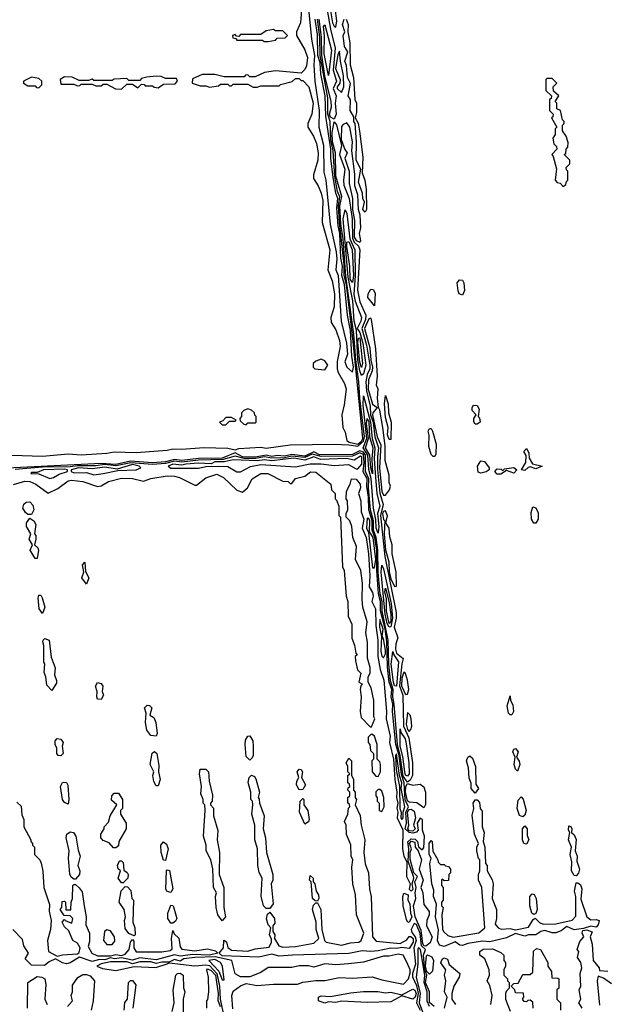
# Model space of a CAD drawing. Extents: x 2737310 to 2869991, y 870230 to 1012730.
# Tile 288 of 479: x 2775480 to 2778680, y 956797 to 962171. Entities that reach past the tile are written whole.
import ezdxf

# ---------------------------------------------------------------- set-up
doc = ezdxf.new("R2010")
doc.units = 0

msp = doc.modelspace()

# ---------------------------------------------------------------- linework, layer by layer
at = {"layer": '0CON02XD'}
for points in [[(2777016.2, 962225), (2777012.5, 962155), (2776990, 962105), (2776990, 962085), (2777035.9, 962005.9), (2777050, 961965), (2777045, 961920), (2777035, 961900), (2777015, 961880), (2776875, 961892.5), (2776815, 961882.5), (2776765, 961860), (2776735, 961860), (2776725, 961870), (2776711.7, 961868.3), (2776705, 961860), (2776595, 961860), (2776545, 961872.5), (2776475, 961872.5), (2776421.7, 961848.3), (2776420, 961825), (2776465, 961810), (2776495, 961810), (2776515, 961802.5), (2776565, 961810), (2776575, 961820), (2776615, 961820), (2776625, 961810), (2776635, 961810), (2776645, 961820), (2776725, 961820), (2776753, 961803), (2776775, 961802.5), (2776795, 961810), (2776895, 961810), (2776903, 961817), (2776967, 961833), (2776985, 961850), (2777005, 961850), (2777015, 961840), (2777025, 961840), (2777056.7, 961805), (2777080, 961715), (2777073.3, 961655), (2777052.5, 961605), (2777052.5, 961585), (2777083.3, 961535), (2777098.8, 961495), (2777107.5, 961445), (2777106, 961405), (2777082.5, 961325), (2777082.5, 961305), (2777107.5, 961265), (2777123.9, 961223.9), (2777134.2, 961185), (2777130, 961065), (2777170.8, 960915), (2777160, 960805), (2777183.8, 960745), (2777197.1, 960675), (2777195.8, 960604.2), (2777177.5, 960545), (2777178.3, 960518.3), (2777205, 960477.5), (2777225, 960420), (2777227.7, 960387.7), (2777212.5, 960305), (2777212.5, 960265), (2777217.5, 960245), (2777252, 960185), (2777260, 960155), (2777250.7, 960069.3), (2777237.5, 960015), (2777242.5, 959945), (2777255, 959920), (2777264, 959875), (2777276.2, 959865), (2777325, 959854.7), (2777345, 959870), (2777352.1, 959885), (2777298.8, 960415), (2777262.6, 960725), (2777250.2, 960775), (2777250.7, 960835), (2777223.9, 961065), (2777219, 961155), (2777225.8, 961205), (2777214.3, 961234.3), (2777198.3, 961315), (2777190, 961455), (2777177.1, 961515), (2777172.7, 961615), (2777160.4, 961655), (2777161.6, 961745), (2777119.5, 961975), (2777117.4, 962075), (2777103.6, 962175)], [(2777057.7, 962212.3), (2777071.2, 962065), (2777088.8, 961975), (2777084.2, 961925), (2777090, 961835), (2777112.9, 961675), (2777110.8, 961585), (2777137, 961487), (2777138.3, 961338.3), (2777150, 961295), (2777172.7, 961052.7), (2777206, 960905), (2777210, 960865), (2777203.9, 960806.1), (2777216.7, 960775), (2777234, 960525), (2777262.5, 960405), (2777268, 960345), (2777254.3, 960304.3), (2777264.2, 960274.2), (2777295, 960247.5)], [(2777157.4, 962222.6), (2777175, 962120), (2777201.6, 962015), (2777190.7, 961895), (2777208.2, 961835), (2777190.4, 961795), (2777205.6, 961755), (2777200.8, 961715), (2777205.5, 961655), (2777195, 961628.8), (2777175, 961639.5), (2777170, 961655), (2777181.4, 961695), (2777178.6, 961725), (2777144.4, 961865), (2777127.7, 961977.7), (2777125.9, 962075), (2777114.2, 962175)], [(2777205, 962130), (2777210, 962165), (2777201.4, 962235), (2777195, 962256.7), (2777185, 962260), (2777175.9, 962244.1), (2777175, 962220), (2777186.2, 962155), (2777195, 962136.7), (2777205, 962130)], [(2777295, 960247.5), (2777301.1, 960275), (2777292, 960335), (2777285.2, 960474.8), (2777267.8, 960557.8), (2777252.2, 960725), (2777236.5, 960775), (2777241.5, 960825), (2777231.2, 960871.2), (2777226.1, 961005), (2777216.2, 961046.2), (2777210, 961145), (2777215.8, 961195), (2777203.9, 961225), (2777190.7, 961310.7), (2777177.8, 961415), (2777177.8, 961465), (2777150.7, 961645), (2777146.8, 961755), (2777123.1, 961875), (2777118.5, 961935), (2777105.5, 961975), (2777105, 962090), (2777090.9, 962175)], [(2777365, 961120), (2777352.5, 961135), (2777360, 961175), (2777351.2, 961195), (2777350, 961225), (2777328.1, 961285), (2777340, 961355), (2777314.5, 961405), (2777316.7, 961505), (2777310, 961605), (2777303.3, 961615), (2777301.7, 961641.7), (2777283.1, 961675), (2777283.8, 961733.8), (2777270.8, 961755), (2777283.6, 961823.6), (2777267.5, 961855), (2777262, 961922), (2777253.1, 961945), (2777270, 961995), (2777252.5, 962025), (2777244.2, 962085), (2777253.3, 962105), (2777241.2, 962145), (2777250, 962175)], [(2777260, 962175), (2777272.5, 962145), (2777270, 962105), (2777280, 962045), (2777282.5, 961925), (2777300, 961855), (2777307.5, 961735), (2777317.5, 961715), (2777317.5, 961665), (2777310, 961635), (2777327, 961607), (2777333, 961563), (2777351.7, 961421.7), (2777347.5, 961335), (2777363.3, 961295), (2777370, 961245), (2777372.5, 961135), (2777365, 961120)], [(2776835, 962052.5), (2776875, 962060), (2776885, 962070), (2776928.3, 962071.7), (2776940, 962085), (2776915, 962110), (2776875, 962110), (2776865, 962117.5), (2776825, 962110), (2776795, 962090), (2776685, 962090), (2776675, 962080), (2776661.7, 962081.7), (2776655, 962090), (2776640, 962085), (2776641.7, 962071.7), (2776658.3, 962068.3), (2776665, 962060), (2776805, 962060), (2776813, 962053), (2776835, 962052.5)], [(2777165, 961867.5), (2777141.2, 961985), (2777142.5, 962082.5), (2777136.4, 962133.6), (2777145, 962143.3), (2777180.8, 962005), (2777165, 961867.5)], [(2777235, 961773.3), (2777247.5, 961805), (2777246.5, 961865), (2777229.4, 961945), (2777225, 962000), (2777215, 961980), (2777203.1, 961905), (2777228.8, 961845), (2777226.7, 961825), (2777210.8, 961805), (2777210.8, 961795), (2777235, 961773.3)], [(2775585, 961800), (2775600, 961815), (2775600, 961835), (2775585, 961850), (2775545, 961857.5), (2775500, 961835), (2775500, 961825), (2775525, 961810), (2775565, 961810), (2775571.7, 961801.7), (2775585, 961800)], [(2776035, 961792.5), (2776065, 961820), (2776095, 961820), (2776125, 961800), (2776145, 961820), (2776158.3, 961818.3), (2776165, 961810), (2776205, 961810), (2776213, 961803), (2776235, 961800), (2776265, 961820), (2776328.3, 961821.7), (2776340, 961835), (2776335, 961850), (2776275, 961850), (2776251.7, 961861.7), (2776225, 961862.5), (2776173, 961857), (2776145, 961850), (2776135, 961840), (2776075, 961840), (2776065, 961850), (2775995, 961847.5), (2775985, 961840), (2775885, 961840), (2775875, 961847.5), (2775855, 961840), (2775805, 961840), (2775767, 961857), (2775725, 961860), (2775700, 961845), (2775705, 961820), (2775775, 961820), (2775795, 961810), (2775808.3, 961811.7), (2775815, 961820), (2775875, 961820), (2775895, 961810), (2775925, 961810), (2775935, 961820), (2775955, 961820), (2776003, 961793), (2776035, 961792.5)], [(2778445, 961260), (2778458.3, 961271.7), (2778461.7, 961288.3), (2778470, 961295), (2778470, 961345), (2778461.7, 961351.7), (2778460, 961365), (2778480, 961385), (2778480, 961405), (2778450, 961435), (2778458.3, 961441.7), (2778460, 961465), (2778470, 961475), (2778471.7, 961501.7), (2778460, 961535), (2778440, 961565), (2778440, 961595), (2778450, 961605), (2778450, 961615), (2778440, 961625), (2778430, 961675), (2778410, 961685), (2778410, 961715), (2778400, 961725), (2778420, 961755), (2778391.7, 961781.7), (2778390, 961805), (2778410, 961825), (2778385, 961850), (2778355, 961850), (2778350, 961845), (2778350, 961785), (2778380, 961755), (2778378.3, 961741.7), (2778370, 961735), (2778370, 961675), (2778390, 961655), (2778388.3, 961641.7), (2778380, 961635), (2778410, 961585), (2778400, 961575), (2778400, 961545), (2778387.5, 961525), (2778393, 961493), (2778408.3, 961478.3), (2778410, 961465), (2778382.5, 961435), (2778390, 961425), (2778407.5, 961357.5), (2778400, 961295), (2778411.7, 961281.7), (2778428.3, 961278.3), (2778445, 961260)], [(2775436.4, 959793.6), (2775605, 959788), (2775745, 959801.2), (2775815, 959796.2), (2775955, 959804.5), (2775995, 959812.5), (2776115, 959809.2), (2776285, 959820.8), (2776315, 959828.8), (2776365, 959826.7), (2776485, 959836), (2776615, 959833.1), (2776655, 959823.3), (2776675, 959830.6), (2776795, 959838.1), (2776825, 959833.3), (2776955, 959850.8), (2777195, 959854.3), (2777275, 959851.4), (2777325, 959842.7), (2777355, 959870.3), (2777360.5, 959895), (2777334.5, 960104.5), (2777330.5, 960195), (2777312.9, 960315), (2777303.2, 960455), (2777258.6, 960771.4), (2777244.1, 960975), (2777231.4, 961055), (2777226.9, 961155), (2777236.5, 961206.5), (2777205, 961317.5), (2777202, 961445), (2777185.6, 961505), (2777183.9, 961556.1), (2777195, 961613.3), (2777207.3, 961597.3), (2777234.7, 961485), (2777224.3, 961435), (2777253.4, 961355), (2777245.5, 961295), (2777248.2, 961268.2), (2777277.7, 961195), (2777292.6, 961085), (2777295, 960978.8), (2777305, 960957.7), (2777327.5, 960935), (2777334.6, 960915), (2777322, 960695), (2777335, 960630.8), (2777368.1, 960558.1), (2777366.7, 960535), (2777345.3, 960485), (2777370.8, 960395), (2777389.2, 960285), (2777389.1, 960265), (2777375, 960234.2), (2777368.6, 960195), (2777370.8, 960145), (2777391, 960061), (2777393.1, 960015), (2777407.7, 959975), (2777416.4, 959895), (2777437.6, 959835), (2777431.1, 959785), (2777431.9, 959715), (2777445, 959586.2), (2777462.4, 959525), (2777448.4, 959465), (2777471.8, 959241.8), (2777533.3, 958935), (2777533.5, 958905), (2777522.7, 958855), (2777543.3, 958796.7), (2777531.5, 958765), (2777529.6, 958735), (2777535, 958713.8), (2777570.8, 958685), (2777565, 958656), (2777552.2, 958535), (2777569.5, 958485), (2777573.5, 958315), (2777601.7, 958251.7), (2777622.9, 958115), (2777621.8, 958045), (2777609, 958021), (2777595, 958008.8)], [(2777335, 960956.7), (2777341.2, 960965), (2777334.2, 961005), (2777340, 961035), (2777337.5, 961105), (2777327.8, 961135), (2777324.2, 961215), (2777308.6, 961265), (2777307.6, 961327.6), (2777292.5, 961455), (2777294.5, 961505), (2777280, 961585), (2777265, 961607.5), (2777245, 961600), (2777235, 961587.5), (2777233.2, 961516.8), (2777253.1, 961463.1), (2777266.7, 961445), (2777254.3, 961415), (2777276.2, 961345), (2777276.4, 961276.4), (2777296, 961195), (2777294.7, 961135), (2777306.7, 961075), (2777305, 960983.3), (2777315, 960965.8), (2777335, 960956.7)], [(2777345, 960228.8), (2777334.5, 960254.5), (2777324.9, 960314.9), (2777316.7, 960476.7), (2777303.5, 960525), (2777297.5, 960637.5), (2777272.3, 960765), (2777244.4, 961085), (2777255, 961132.5), (2777265, 961113.8), (2777280.6, 960975), (2777307.2, 960915), (2777310, 960775), (2777301.7, 960671.7), (2777309.1, 960635), (2777343.9, 960545), (2777341.1, 960525), (2777320, 960485), (2777335, 960464.4), (2777351.2, 960405), (2777367.1, 960285), (2777355, 960238.8), (2777345, 960228.8)], [(2777295, 960736.2), (2777282.4, 960755), (2777280, 960825), (2777265, 960932.5), (2777265, 960957.5), (2777275, 960960), (2777293.8, 960915), (2777300.3, 960775), (2777295, 960736.2)], [(2777895, 960667.5), (2777877.5, 960675), (2777871.7, 960691.7), (2777866.7, 960735), (2777878.3, 960751.7), (2777895, 960750), (2777903.3, 960735), (2777906.1, 960693.9), (2777895, 960667.5)], [(2777415, 960610), (2777378.8, 960655), (2777380, 960675), (2777395, 960700), (2777408.3, 960698.3), (2777419.3, 960679.3), (2777415, 960610)], [(2777475, 959576.7), (2777497.5, 959605), (2777503.3, 959625), (2777495.7, 959645.7), (2777495.5, 959685.5), (2777474.2, 959764.2), (2777474, 959845), (2777461.4, 959945), (2777445, 960040), (2777437.5, 960055), (2777432.5, 960105), (2777436, 960155), (2777427, 960177), (2777431.9, 960225), (2777422, 960375), (2777398.8, 960535), (2777395, 960542.5), (2777385, 960537.5), (2777360, 960485), (2777389.7, 960379.7), (2777395, 960312.5), (2777404.6, 960275), (2777402.5, 960255), (2777382.5, 960205), (2777380.9, 960155), (2777405, 960073.3), (2777430, 960055), (2777406.2, 960025), (2777404.7, 960015), (2777430, 959895), (2777450.6, 959850.6), (2777443.1, 959725), (2777454.7, 959595), (2777465, 959576.7), (2777475, 959576.7)], [(2777345, 960273.3), (2777335, 960302.5), (2777325, 960410), (2777327.5, 960432.5), (2777335, 960433.8), (2777350.6, 960295), (2777345, 960273.3)], [(2777145, 960260), (2777160, 960285), (2777145, 960310), (2777125, 960317.5), (2777095, 960307.5), (2777080, 960295), (2777080, 960275), (2777090, 960265), (2777145, 960260)], [(2777435, 959368.8), (2777424, 959395), (2777422.9, 959442.9), (2777409.3, 959505), (2777397.3, 959667.3), (2777385, 959716.7), (2777379.6, 959795), (2777352.9, 959835), (2777373.3, 959885), (2777353.5, 960066.5), (2777355, 960117.5), (2777393.2, 959975), (2777402.6, 959885), (2777417.3, 959835), (2777414.2, 959775), (2777420.6, 959675), (2777428.7, 959585), (2777443.8, 959515), (2777432.3, 959475), (2777438.1, 959405), (2777435, 959368.8)], [(2777505, 959880), (2777495, 959880), (2777486.2, 959905), (2777490, 959945), (2777475, 960000), (2777470, 960075), (2777475, 960120), (2777490, 960075), (2777492.5, 960025), (2777506.7, 959975), (2777505, 959880)], [(2777975, 959962.5), (2777963.6, 959963.6), (2777957, 959977), (2777957.5, 959995), (2777970, 960015), (2777947.5, 960037.5), (2777947.5, 960055), (2777955, 960066.7), (2777976.1, 960066.1), (2777986.7, 960045), (2777980, 960005), (2777988.8, 959998.8), (2777992.5, 959975), (2777975, 959962.5)], [(2776715, 959960), (2776725, 959970), (2776765, 959970), (2776770, 959975), (2776770, 960005), (2776761.7, 960011.7), (2776760, 960025), (2776745, 960040), (2776725, 960047.5), (2776701.7, 960038.3), (2776690, 960025), (2776690, 960005), (2776680, 959995), (2776681.7, 959981.7), (2776703, 959963), (2776715, 959960)], [(2776605, 959960), (2776625, 959980), (2776655, 959980), (2776660, 959985), (2776635, 960000), (2776605, 960000), (2776588.3, 959981.7), (2776570, 959975), (2776585, 959960), (2776605, 959960)], [(2777405, 959692.5), (2777394.7, 959725), (2777390.4, 959795), (2777365.4, 959835), (2777383.1, 959885), (2777371.2, 959965), (2777375, 959994.2), (2777385, 959976), (2777388.6, 959895), (2777406.8, 959835), (2777401.2, 959775), (2777405, 959692.5)], [(2777745, 959787.5), (2777735, 959787.5), (2777725, 959797.5), (2777712.3, 959842.3), (2777713, 959903), (2777707.5, 959925), (2777715, 959940), (2777725, 959940), (2777732.5, 959925), (2777752, 959855), (2777750.7, 959799.3), (2777745, 959787.5)], [(2777595, 958008.8), (2777571.7, 958041.7), (2777556, 958155), (2777540, 958215), (2777522.7, 958435), (2777514.4, 958475), (2777516.2, 958515), (2777503.1, 958563.1), (2777492.6, 958655), (2777489.5, 958785), (2777456.6, 958945), (2777456.2, 958995), (2777446.4, 959036.4), (2777435.8, 959155.8), (2777433.4, 959275), (2777423.5, 959345), (2777410.3, 959385), (2777409.7, 959435), (2777394.3, 959495), (2777383.3, 959616.7), (2777383.5, 959665), (2777365.8, 959705), (2777365.5, 959795), (2777355, 959810.5), (2777335, 959818), (2777295, 959798.4), (2777115, 959795.7), (2777085, 959811.8), (2777035, 959789.6), (2776965, 959797.6), (2776925, 959788.5), (2776885, 959791.5), (2776855, 959786.4), (2776824.7, 959794.7), (2776765, 959783), (2776694.8, 959784.8), (2776655, 959806.7), (2776585, 959778.6), (2776455, 959775.6), (2776365, 959764.4), (2776325, 959770.6), (2776275, 959758), (2776205, 959752.7), (2776085, 959760.7), (2776005, 959744), (2775925, 959748.7), (2775375, 959721.2)], [(2777627.3, 957495), (2777598.3, 957578.3), (2777602.1, 957645), (2777596.8, 957683.2), (2777615, 957699.4), (2777637.8, 957697.8), (2777648.9, 957685), (2777655, 957656), (2777675, 957640), (2777685, 957650), (2777688.6, 957715), (2777677.5, 957747.5), (2777677.5, 957805), (2777665, 957813.3), (2777647.1, 957785), (2777653.3, 957746.7), (2777644.1, 957735.9), (2777625, 957730.3), (2777605, 957733.7), (2777582, 957755), (2777589.4, 957785), (2777585.7, 957845), (2777601.4, 957875), (2777582.9, 957912.9), (2777577.8, 958005), (2777561.8, 958051.8), (2777549.3, 958155), (2777531.2, 958215), (2777513.4, 958395), (2777515.5, 958435), (2777506.7, 958475), (2777509.1, 958515), (2777496.1, 958555), (2777486.6, 958636.6), (2777482.1, 958777.9), (2777473, 958847), (2777447.3, 958945), (2777448.1, 958995), (2777437, 959037), (2777427.5, 959165), (2777427.5, 959275), (2777416.8, 959345), (2777402.7, 959385), (2777402.9, 959435), (2777385.2, 959495), (2777382.8, 959565), (2777373.1, 959623.1), (2777374.6, 959665), (2777353.1, 959703.1), (2777359.3, 959755), (2777355, 959797.9), (2777335, 959806.8), (2777295, 959788.1), (2777125, 959786.5), (2777075, 959798.8), (2777035, 959780.8), (2776965, 959789.4), (2776925, 959780.4), (2776855, 959777.5), (2776815, 959784.7), (2776765.6, 959775.6), (2776705, 959775.2), (2776655, 959788.2), (2776588.9, 959771.1), (2776455, 959767.6), (2776365, 959756), (2776325, 959761.4), (2776275, 959748.8), (2776205, 959743.9), (2776087, 959753), (2776005, 959735.6), (2775945, 959742.9), (2775895, 959735.6), (2775795, 959736.5), (2775755, 959729.8), (2775605, 959728), (2775455, 959716.1)], [(2778235, 959711.2), (2778217.5, 959715), (2778240, 959755), (2778241.7, 959791.7), (2778230, 959815), (2778245, 959830), (2778256.4, 959806.4), (2778258.3, 959778.3), (2778277, 959747), (2778330, 959735), (2778295, 959720), (2778265, 959730), (2778253, 959727), (2778235, 959711.2)], [(2775885, 959686.7), (2775935, 959693.3), (2776015, 959710), (2776116.1, 959713.9), (2776140, 959725), (2776132.5, 959735), (2776095, 959742.9), (2776011.7, 959718.3), (2775945, 959727.8), (2775875, 959720), (2775800, 959725), (2775760, 959715), (2775760, 959705), (2775777, 959697), (2775845, 959700), (2775885, 959686.7)], [(2776685, 959702.5), (2776738.3, 959731.7), (2776795, 959743.8), (2776985, 959731.2), (2777065, 959746.2), (2777125, 959746.2), (2777195, 959737.5), (2777273, 959743), (2777315, 959720), (2777325, 959720), (2777345.4, 959745), (2777346.2, 959785), (2777339.1, 959789.1), (2777305, 959766.2), (2777263.4, 959776.6), (2777121.2, 959771.2), (2777085, 959785.4), (2777035, 959766.5), (2776975, 959777.7), (2776855, 959763.8), (2776815, 959769.4), (2776775, 959763.8), (2776645, 959769.4), (2776595, 959756.9), (2776545, 959756.9), (2776523.9, 959746.1), (2776455, 959750), (2776385.5, 959745.5), (2776365, 959738.8), (2776315.5, 959745.5), (2776290, 959735), (2776303.9, 959723.9), (2776345, 959722.5), (2776455, 959723.3), (2776495, 959732.5), (2776565, 959733.8), (2776615, 959732.5), (2776665, 959702.5), (2776685, 959702.5)], [(2777995, 959696.7), (2777981.2, 959701.2), (2777976.7, 959735), (2777995, 959762.5), (2778015, 959760), (2778040, 959725), (2778040, 959715), (2778025, 959703.8), (2777995, 959696.7)], [(2775446.4, 959633.6), (2775507.7, 959652.3), (2775535, 959650), (2775567.5, 959635), (2775635, 959587.5), (2775688, 959612), (2775745, 959653.3), (2775762.3, 959657.7), (2775825, 959651.2), (2775905, 959623.3), (2775925, 959627.5), (2775965, 959650), (2776035, 959668), (2776096.1, 959666.1), (2776155, 959652.5), (2776195, 959666.7), (2776285, 959682), (2776325, 959680), (2776351.7, 959671.7), (2776435, 959630), (2776445, 959630), (2776495, 959670), (2776555, 959691.2), (2776591.7, 959671.7), (2776665, 959602.5), (2776695, 959592.5), (2776722.5, 959615), (2776747.5, 959665), (2776795, 959693.8), (2776834.1, 959694.1), (2776915, 959652.5), (2776945, 959650), (2776955, 959640), (2776965, 959640), (2776985, 959667.5), (2777035, 959680), (2777065.9, 959704.1), (2777095, 959701.2), (2777177.5, 959635), (2777180, 959605), (2777200, 959585), (2777200, 959555), (2777208.3, 959548.3), (2777220, 959515), (2777220, 959465), (2777230, 959455), (2777240, 959185), (2777250, 959165), (2777260, 959025), (2777270, 958995), (2777272.5, 958915), (2777291.7, 958871.7), (2777292.5, 958795), (2777307, 958757), (2777313, 958713), (2777320, 958705), (2777310, 958695), (2777311.7, 958671.7), (2777323, 958623), (2777340, 958605), (2777330, 958555), (2777350, 958545), (2777340, 958535), (2777337.5, 958515), (2777342.5, 958475), (2777337.5, 958395), (2777343, 958363), (2777391.7, 958311.7), (2777398.3, 958311.7), (2777417.5, 958355), (2777412.5, 958365), (2777412.5, 958455), (2777397.5, 958525), (2777380, 958555), (2777380, 958585), (2777392.5, 958605), (2777392.5, 958635), (2777377, 958687), (2777376.4, 958773.6), (2777367.5, 958825), (2777376, 958885), (2777352.5, 958965), (2777347.5, 959005), (2777350, 959095), (2777340, 959165), (2777312.5, 959225), (2777316.7, 959295), (2777297.5, 959345), (2777292.5, 959405), (2777280, 959435), (2777260, 959455), (2777260, 959475), (2777270, 959495), (2777267.5, 959545), (2777260, 959555), (2777263, 959597), (2777282.5, 959635), (2777290, 959665), (2777315, 959663.8), (2777337.1, 959635), (2777338.1, 959615), (2777328.6, 959585), (2777340.9, 959545), (2777342, 959485), (2777357.7, 959445), (2777348.1, 959395), (2777370, 959345), (2777383.2, 959255), (2777390, 959135), (2777385.7, 959075), (2777405, 959043.8), (2777408.8, 959025), (2777400.6, 958995), (2777420.8, 958955), (2777423.1, 958865), (2777433.5, 958785), (2777433.1, 958695), (2777445.6, 958625), (2777465.3, 958565.3), (2777480.8, 958395), (2777479.1, 958355), (2777501.1, 958261.1), (2777497.5, 958225), (2777518, 958135), (2777525.4, 958024.6), (2777537.8, 957955), (2777535.4, 957925), (2777542.8, 957895), (2777537.2, 957867.2), (2777542.5, 957845), (2777539.1, 957815), (2777569.4, 957749.4), (2777567.3, 957645), (2777574.5, 957605), (2777590.8, 957575), (2777590.5, 957495), (2777610, 957455), (2777604.3, 957425), (2777615, 957413.8), (2777625.5, 957425), (2777620, 957455), (2777629.6, 957485), (2777627.3, 957495)], [(2775645, 959667.5), (2775665, 959672.5), (2775695, 959690), (2775740, 959705), (2775740, 959715), (2775725, 959718.1), (2775610, 959715), (2775575, 959700), (2775545, 959700), (2775540, 959695), (2775585, 959692.5), (2775645, 959667.5)], [(2778105, 959690), (2778085, 959691.2), (2778072.5, 959705), (2778085, 959720), (2778107, 959717), (2778115, 959710), (2778125, 959720), (2778175, 959726.7), (2778192.5, 959715), (2778175, 959696.7), (2778135, 959710), (2778105, 959690)], [(2775545, 959470), (2775525, 959470), (2775510.7, 959480.7), (2775497.5, 959505), (2775503.3, 959526.7), (2775515, 959537.5), (2775535, 959540), (2775551.7, 959521.7), (2775556.7, 959495), (2775545, 959470)], [(2777525, 959077.5), (2777535, 959080), (2777534.2, 959155), (2777512, 959255), (2777512.5, 959305), (2777498.7, 959348.7), (2777495.7, 959395.7), (2777477.5, 959425), (2777486.4, 959463.6), (2777475, 959490), (2777465, 959487.5), (2777459.4, 959475), (2777465, 959442.5), (2777472.5, 959435), (2777467.5, 959365), (2777475, 959277.5), (2777492.7, 959212.7), (2777495, 959157.5), (2777505, 959118.8), (2777525, 959077.5)], [(2778295, 959422.5), (2778285, 959422.5), (2778272, 959445), (2778269.5, 959480.5), (2778278.3, 959511.7), (2778295, 959507.5), (2778308.6, 959478.6), (2778308, 959445), (2778295, 959422.5)], [(2775575, 959230), (2775565, 959230), (2775537.5, 959275), (2775550, 959305), (2775532.5, 959335), (2775540, 959365), (2775516.7, 959405), (2775517.5, 959425), (2775535, 959450), (2775556.4, 959436.4), (2775568.8, 959415), (2775560, 959365), (2775567.5, 959355), (2775567.5, 959335), (2775560, 959305), (2775578.3, 959288.3), (2775583.3, 959275), (2775575, 959230)], [(2777415, 959180), (2777422.5, 959225), (2777408.1, 959345), (2777388.8, 959375), (2777390.6, 959435), (2777385, 959448.8), (2777375, 959450), (2777371.9, 959395), (2777382.5, 959372.5), (2777405, 959180), (2777415, 959180)], [(2775845, 959090), (2775818.8, 959125), (2775830, 959155), (2775822.5, 959195), (2775835, 959210), (2775838.3, 959158.3), (2775856.7, 959125), (2775845, 959090)], [(2777495, 958855.5), (2777485, 958874.5), (2777473.3, 958926.7), (2777451.7, 959155), (2777455, 959193.3), (2777465, 959173.3), (2777506.5, 958985), (2777514.3, 958905), (2777505, 958856.9), (2777495, 958855.5)], [(2777495, 958875.8), (2777480, 958945), (2777480.5, 959010.5), (2777471.7, 959048.3), (2777475, 959067.5), (2777495, 958990), (2777503.8, 958925), (2777504.4, 958885.6), (2777495, 958875.8)], [(2775605, 958930), (2775586.7, 958955), (2775580, 959015), (2775585, 959030), (2775595, 959030), (2775602.5, 959015), (2775616.2, 958965), (2775605, 958930)], [(2777465, 958687.5), (2777475, 958710), (2777475, 958730), (2777465, 958792.5), (2777457.5, 958805), (2777462.9, 958845), (2777445, 958896.7), (2777441.9, 958855), (2777454.3, 958804.3), (2777449.4, 958725), (2777455, 958697.5), (2777465, 958687.5)], [(2775655, 958510), (2775628, 958538), (2775622.5, 958585), (2775613, 958607), (2775617.5, 958655), (2775612.5, 958665), (2775612.5, 958755), (2775606.7, 958775), (2775607.5, 958785), (2775617, 958793), (2775640, 958785), (2775650.7, 958690.7), (2775673, 958633), (2775670, 958595), (2775681.2, 958565), (2775680.7, 958549.3), (2775655, 958510)], [(2777535, 958533.3), (2777525, 958535.7), (2777519.2, 958555), (2777506.1, 958653.9), (2777515, 958723.3), (2777520, 958705), (2777545.7, 958665.7), (2777535, 958533.3)], [(2777585, 958487.5), (2777595, 958490), (2777602.5, 958515), (2777595.8, 958565.8), (2777585, 958602.5), (2777575, 958610), (2777565, 958577.5), (2777563.3, 958535), (2777585, 958487.5)], [(2775925, 958460), (2775905, 958462.5), (2775900, 958475), (2775902.5, 958505), (2775893.6, 958533.6), (2775905, 958552.5), (2775925, 958547.5), (2775933, 958533), (2775930, 958505), (2775937.5, 958485), (2775925, 958460)], [(2778155, 958376.7), (2778146.7, 958385), (2778138.8, 958425), (2778155, 958480), (2778157.5, 958455), (2778170.7, 958430.7), (2778173.3, 958395), (2778165, 958377.5), (2778155, 958376.7)], [(2776225, 958260), (2776195, 958263.3), (2776173, 958293), (2776165.8, 958335), (2776170, 958385), (2776160, 958415), (2776175, 958430), (2776188.3, 958428.3), (2776200, 958415), (2776190, 958375), (2776211.7, 958361.7), (2776223.3, 958335), (2776230, 958275), (2776225, 958260)], [(2777605, 958286.7), (2777613.9, 958296.1), (2777618, 958315), (2777616, 958355), (2777610, 958375), (2777595, 958390), (2777588, 958325), (2777595, 958296.7), (2777605, 958286.7)], [(2777595, 958041.2), (2777585, 958048.1), (2777580, 958065), (2777569.1, 958149.1), (2777554.8, 958205), (2777555, 958300), (2777559.7, 958279.7), (2777582, 958245), (2777588.5, 958218.5), (2777603.1, 958115), (2777603.8, 958055), (2777595, 958041.2)], [(2775705, 958152.5), (2775690, 958155), (2775682.5, 958165), (2775683.3, 958195), (2775674, 958214), (2775673.3, 958235), (2775685, 958247.5), (2775705, 958243.3), (2775716.7, 958225), (2775712.5, 958205), (2775716.7, 958165), (2775705, 958152.5)], [(2776735, 958130), (2776715, 958150), (2776710, 958215), (2776712, 958238), (2776725, 958260), (2776735, 958262.5), (2776751.2, 958235), (2776754.2, 958205), (2776753.3, 958155), (2776748.8, 958141.2), (2776735, 958130)], [(2777435, 958040), (2777447.5, 958065), (2777447.5, 958105), (2777445, 958120), (2777430, 958135), (2777430, 958215), (2777415, 958260), (2777405, 958270), (2777395, 958270), (2777380, 958255), (2777380, 958225), (2777390, 958215), (2777393, 958183), (2777410, 958165), (2777410, 958135), (2777400, 958125), (2777402.5, 958065), (2777421.7, 958041.7), (2777435, 958040)], [(2778195, 958070), (2778185, 958080), (2778176.2, 958105), (2778182.5, 958145), (2778170, 958175), (2778175, 958190), (2778185, 958192.5), (2778198.8, 958175), (2778190, 958145), (2778203.9, 958123.9), (2778208, 958105), (2778195, 958070)], [(2776235, 957990), (2776225, 957990), (2776212, 958012), (2776206.2, 958045), (2776212.5, 958065), (2776191.2, 958105), (2776203, 958167), (2776215, 958177.5), (2776227.5, 958165), (2776239.5, 958099.5), (2776236.7, 958065), (2776246, 958024), (2776235, 957990)], [(2776785, 957054.2), (2776585, 957061.5), (2776567.5, 957075), (2776591.2, 957105), (2776594.1, 957145.9), (2776607.7, 957137.7), (2776615.9, 957105.9), (2776635, 957092.5), (2776725, 957086.2), (2776765, 957100), (2776840.7, 957109.3), (2776853.3, 957135), (2776853, 957153), (2776843.3, 957175), (2776850, 957215), (2776835, 957230), (2776826.4, 957263.6), (2776831.7, 957288.3), (2776845, 957300), (2776870, 957265), (2776870.7, 957239.3), (2776860, 957225), (2776860, 957195), (2776872.5, 957175), (2776870, 957155), (2776893.3, 957115), (2776915, 957109.2), (2776985, 957112), (2777085, 957130), (2777112.5, 957155), (2777097.5, 957205), (2777097.5, 957245), (2777076.2, 957315), (2777081.7, 957338.3), (2777095, 957350), (2777105, 957350), (2777123.3, 957315), (2777127.5, 957205), (2777142.5, 957145), (2777152.5, 957135), (2777235, 957120), (2777285, 957132.5), (2777330, 957135), (2777343.3, 957145), (2777357.5, 957185), (2777317.5, 957285), (2777312.5, 957395), (2777297.5, 957455), (2777292.5, 957545), (2777297.5, 957585), (2777287.5, 957605), (2777287, 957667), (2777263, 957723), (2777260, 957775), (2777252.5, 957795), (2777270, 957835), (2777273, 957867), (2777280, 957875), (2777278.3, 957888.3), (2777270, 957895), (2777270, 957925), (2777280, 957935), (2777280, 957955), (2777270, 957965), (2777271.7, 957978.3), (2777280, 957985), (2777278.3, 957998.3), (2777270, 958005), (2777270, 958045), (2777280, 958055), (2777270, 958065), (2777270, 958095), (2777260, 958115), (2777275, 958140), (2777290, 958125), (2777290, 958045), (2777300, 958025), (2777300, 957965), (2777310, 957955), (2777310, 957925), (2777317.5, 957915), (2777310, 957885), (2777337, 957827), (2777342.5, 957775), (2777362.5, 957695), (2777357.5, 957625), (2777363.6, 957563.6), (2777382.5, 957515), (2777387.5, 957425), (2777396.7, 957385), (2777403.8, 957165), (2777425, 957141.2), (2777555, 957128.8), (2777591.9, 957148.1), (2777605, 957166.7), (2777612.7, 957167.3), (2777626.2, 957155), (2777625.4, 957135), (2777605, 957101.2), (2777563.6, 957106.4), (2777535, 957100.6), (2777505, 957104), (2777435, 957089.4), (2777395, 957084.2), (2777348.3, 957088.3), (2777275, 957074), (2776967.5, 957065), (2776895, 957058.6), (2776855, 957070), (2776785, 957054.2)], [(2777565, 957806.2), (2777572, 957815), (2777571.2, 957845), (2777581.1, 957875), (2777560, 957975), (2777564.2, 958005), (2777550.8, 958045), (2777535, 958163.3), (2777530, 958155), (2777533.3, 958076.7), (2777551.4, 957985), (2777553.8, 957865), (2777561.4, 957845), (2777559.2, 957815), (2777565, 957806.2)], [(2777965, 957950), (2777943.3, 957975), (2777943, 958003), (2777931.7, 958031.7), (2777928.3, 958088.3), (2777916.2, 958125), (2777923.9, 958146.1), (2777935, 958152.5), (2777950.7, 958140.7), (2777966.7, 958095), (2777968.3, 957998.3), (2777982.5, 957975), (2777965, 957950)], [(2776585, 957252.5), (2776561.2, 957285), (2776552, 957325), (2776548.8, 957385), (2776553.3, 957405), (2776536.7, 957435), (2776533, 957537), (2776522.5, 957585), (2776497.5, 957635), (2776497.5, 957665), (2776482.5, 957715), (2776492.5, 957855), (2776490, 957885), (2776480, 957895), (2776480, 957915), (2776467.5, 957945), (2776472.5, 957985), (2776460, 958055), (2776465, 958080), (2776495, 958080), (2776510, 958065), (2776513.3, 958015), (2776532.5, 957937.5), (2776530, 957905), (2776520, 957895), (2776520, 957885), (2776537, 957867), (2776537.5, 957825), (2776560, 957745), (2776556.7, 957695), (2776570, 957625), (2776567.5, 957505), (2776593.6, 957433.6), (2776593.8, 957325), (2776603.3, 957275), (2776585, 957252.5)], [(2777005, 957967.5), (2776990, 957995), (2776991.2, 958015), (2777002.5, 958035), (2776993.3, 958065), (2777005, 958080), (2777015, 958077.5), (2777023.3, 958065), (2777017.5, 958035), (2777038.8, 957995), (2777025, 957970), (2777005, 957967.5)], [(2776845, 957320), (2776825, 957320), (2776810, 957335), (2776797, 957387), (2776802.5, 957485), (2776786.7, 957516.7), (2776778.8, 957555), (2776777.5, 957645), (2776763.3, 957695), (2776762.5, 957775), (2776746.7, 957835), (2776752.5, 957885), (2776750, 957905), (2776740, 957915), (2776740, 957955), (2776727, 958007), (2776732.5, 958035), (2776745, 958047.5), (2776760, 958040), (2776767.7, 958027.7), (2776787.5, 957955), (2776780, 957925), (2776787, 957917), (2776787.5, 957895), (2776813.3, 957825), (2776807.5, 957755), (2776820, 957705), (2776826.7, 957625), (2776860, 957505), (2776860, 957475), (2776852.5, 957455), (2776862.5, 957345), (2776845, 957320)], [(2775745, 957890), (2775725, 957897.5), (2775713.3, 957915), (2775703.3, 957985), (2775713.3, 958006.7), (2775720.7, 958009.3), (2775735, 958006.7), (2775742.7, 957992.7), (2775748.8, 957915), (2775745, 957890)], [(2777455, 957850), (2777467.5, 957875), (2777466.4, 957926.4), (2777455, 957960), (2777445, 957970), (2777435, 957970), (2777423, 957957), (2777422.5, 957935), (2777430, 957925), (2777430, 957905), (2777440, 957895), (2777440, 957855), (2777455, 957850)], [(2777685, 957870), (2777646.7, 957896.7), (2777605, 957900.4), (2777595, 957907.8), (2777584.1, 957955), (2777586.2, 957985), (2777595, 958002.5), (2777625, 957992.3), (2777665, 957998.8), (2777684.3, 957984.3), (2777694.2, 957955), (2777693, 957887), (2777685, 957870)], [(2776005, 957650), (2775991.7, 957651.7), (2775968.3, 957678.3), (2775935, 957690), (2775922.5, 957705), (2775922.5, 957725), (2775940, 957755), (2775940, 957765), (2775965, 957790), (2775973.3, 957825), (2776010, 957885), (2775980.7, 957910.7), (2775982.5, 957935), (2775995, 957950), (2776018.3, 957948.3), (2776040, 957915), (2776040, 957865), (2776030, 957855), (2776030, 957835), (2776060, 957785), (2776060, 957755), (2776020, 957685), (2776018.3, 957661.7), (2776005, 957650)], [(2777035, 957780), (2777006.7, 957845), (2777010, 957905), (2777025, 957920), (2777030, 957915), (2777030, 957885), (2777052.5, 957855), (2777058.8, 957805), (2777055, 957792.5), (2777035, 957780)], [(2777795, 957112.5), (2777769.4, 957119.4), (2777758.1, 957145), (2777763.6, 957203.6), (2777748.8, 957275), (2777753, 957343), (2777736.7, 957385), (2777739.5, 957419.5), (2777728, 957455), (2777716.7, 957565), (2777723.8, 957595), (2777714.2, 957615), (2777714, 957675), (2777725, 957690), (2777730, 957685), (2777733, 957633), (2777760, 957585), (2777761.7, 957571.7), (2777775, 957560), (2777795, 957560), (2777801.7, 957551.7), (2777818.3, 957548.3), (2777830, 957535), (2777830, 957515), (2777820, 957505), (2777818.3, 957471.7), (2777795, 957470), (2777785, 957480), (2777780, 957475), (2777780, 957445), (2777790, 957435), (2777790, 957365), (2777780, 957355), (2777780, 957335), (2777790, 957325), (2777782.5, 957285), (2777787, 957207), (2777792.5, 957195), (2777815, 957172.5), (2777845, 957162.5), (2777985, 957187.5), (2778017.5, 957215), (2778000, 957435), (2777982.5, 957475), (2777982.5, 957505), (2777990, 957525), (2777990, 957585), (2777983, 957593), (2777973.3, 957635), (2777973.3, 957655), (2777982.5, 957675), (2777961.2, 957725), (2777948.3, 957828.3), (2777956.7, 957865), (2777953.3, 957895), (2777965, 957912.5), (2777975, 957912.5), (2777988.8, 957898.8), (2777992.5, 957865), (2778001.7, 957851.7), (2778002.5, 957765), (2778013.3, 957735), (2778007.5, 957685), (2778017.5, 957655), (2778020, 957565), (2778030, 957555), (2778030, 957525), (2778057, 957477), (2778062.5, 957455), (2778057.5, 957375), (2778080, 957315), (2778080, 957265), (2778073.6, 957233.6), (2778090, 957215), (2778107, 957207), (2778155, 957210), (2778185, 957202.5), (2778255, 957217.5), (2778280.7, 957259.3), (2778292.5, 957267.5), (2778315, 957242.5), (2778335, 957233.8), (2778403.6, 957236.4), (2778493.6, 957256.4), (2778513, 957277), (2778513.3, 957385), (2778506.2, 957415), (2778515, 957460), (2778525, 957460), (2778538.3, 957448.3), (2778546.1, 957426.1), (2778540.7, 957370.7), (2778573.9, 957273.9), (2778595, 957257.5), (2778625, 957260), (2778640, 957255), (2778635, 957230), (2778625, 957217.5), (2778595, 957222.5), (2778555, 957210), (2778505, 957203.8), (2778465, 957221.2), (2778432.7, 957197.3), (2778405, 957186), (2778385, 957186.2), (2778345, 957200), (2778322.5, 957195), (2778295, 957176), (2778255, 957176.2), (2778235, 957168.8), (2778185, 957183.3), (2778135, 957160), (2778045, 957137.5), (2778005, 957141.2), (2777925, 957128.8), (2777895, 957118), (2777880, 957120), (2777855, 957137.5), (2777795, 957112.5)], [(2778225, 957820), (2778207, 957827), (2778193.3, 957865), (2778198.3, 957911.7), (2778215, 957930), (2778226.4, 957916.4), (2778243.3, 957855), (2778235, 957830), (2778225, 957820)], [(2775465, 957900), (2775488.3, 957878.3), (2775491.7, 957831.7), (2775502.5, 957805), (2775503.3, 957765), (2775540, 957695), (2775540, 957685), (2775550, 957675), (2775550, 957665), (2775560, 957655), (2775560, 957615), (2775590, 957585), (2775597, 957567), (2775607, 957523), (2775612.5, 957435), (2775641.7, 957341.7), (2775640, 957305), (2775652.5, 957255), (2775647.5, 957205), (2775632.5, 957145), (2775637.5, 957085), (2775685, 957058.8), (2775713.2, 957066.8), (2775795, 957072.5), (2775805, 957080), (2775810, 957105), (2775795, 957130), (2775770, 957145), (2775748.3, 957198.3), (2775725, 957220), (2775712.5, 957245), (2775725, 957260), (2775731.7, 957251.7), (2775765, 957240), (2775770, 957265), (2775755, 957280), (2775721.7, 957281.7), (2775700, 957315), (2775710, 957325), (2775711.7, 957358.3), (2775725, 957360), (2775730, 957355), (2775731.7, 957311.7), (2775758.3, 957311.7), (2775760, 957355), (2775768.8, 957375), (2775770, 957445), (2775775, 957450), (2775785, 957450), (2775805, 957432.5), (2775820, 957410), (2775830.8, 957335), (2775842.5, 957275), (2775840.7, 957230.7), (2775861.2, 957185), (2775860.7, 957139.3), (2775853, 957113), (2775874.2, 957075), (2775905, 957062), (2775975, 957061.2), (2776005, 957069.4), (2776035, 957063.3), (2776055, 957070.8), (2776076.2, 957095), (2776083.6, 957136.4), (2776095, 957150), (2776101.7, 957141.7), (2776103.3, 957105), (2776115, 957083.8), (2776255, 957082.5), (2776300.5, 957089.5), (2776310.7, 957099.3), (2776308, 957155), (2776315, 957200), (2776321.7, 957181.7), (2776347.7, 957157.7), (2776355, 957110), (2776365, 957097.5), (2776435, 957089.2), (2776505, 957100), (2776547.9, 957087.9), (2776560, 957075), (2776515, 957064.7), (2776425, 957068.6), (2776355, 957059.4), (2776325, 957067.5), (2776225, 957038.7), (2776135, 957050.6), (2776095, 957036.9), (2776035, 957050), (2775997.5, 957045), (2775975, 957050), (2775945, 957038.9), (2775915, 957041.4), (2775875, 957030), (2775806.2, 957053.8), (2775755, 957022.2), (2775735, 957017.9), (2775712.6, 957022.6), (2775675, 957044), (2775640.8, 957029.2), (2775615, 957009.1)], [(2777625, 957741.1), (2777605, 957743.8), (2777597.3, 957755), (2777602, 957775), (2777594.8, 957845), (2777605, 957859.6), (2777615, 957861.8), (2777631.3, 957851.3), (2777639.1, 957815), (2777628.8, 957775), (2777636.8, 957755), (2777625, 957741.1)], [(2778245, 957670), (2778230, 957675), (2778222.5, 957695), (2778222.5, 957755), (2778235, 957770), (2778247.5, 957755), (2778248.3, 957718.3), (2778256.7, 957695), (2778245, 957670)], [(2778515, 957497.5), (2778505, 957500), (2778490, 957525), (2778492.5, 957575), (2778483.3, 957615), (2778490, 957655), (2778473.9, 957693.9), (2778480, 957735), (2778473, 957747), (2778475, 957770), (2778487, 957767), (2778492.5, 957755), (2778490, 957735), (2778505, 957722.5), (2778516.1, 957696.1), (2778510, 957635), (2778520, 957605), (2778518.3, 957578.3), (2778534, 957535), (2778528.3, 957511.7), (2778515, 957497.5)], [(2775785, 957480), (2775775, 957480), (2775760.7, 957490.7), (2775753, 957507), (2775746.7, 957595), (2775750, 957635), (2775733.8, 957705), (2775737.5, 957725), (2775755, 957737.5), (2775773.8, 957733.8), (2775786.7, 957715), (2775798.3, 957638.3), (2775810, 957605), (2775796.7, 957555), (2775808, 957525), (2775806, 957505), (2775785, 957480)], [(2776275, 957582.5), (2776263.9, 957583.9), (2776250.8, 957625), (2776250, 957665), (2776265, 957683.8), (2776281.4, 957671.4), (2776289.4, 957645), (2776275, 957582.5)], [(2777695, 957113.2), (2777685, 957116.2), (2777678.1, 957128.1), (2777669.8, 957199.8), (2777636.4, 957275), (2777627.8, 957335), (2777640, 957375), (2777636.7, 957405), (2777642.3, 957435), (2777635.9, 957465), (2777649.2, 957495), (2777629.3, 957515), (2777609.7, 957589.7), (2777609.3, 957625), (2777616.9, 957645), (2777606.7, 957675), (2777615, 957687.6), (2777635, 957681.4), (2777636.4, 957655), (2777654.3, 957634.3), (2777672.2, 957585), (2777659.6, 957535), (2777680.9, 957475), (2777668.2, 957435), (2777678.5, 957405), (2777685, 957342), (2777713.4, 957303.4), (2777712.7, 957285), (2777700.4, 957255), (2777699.3, 957225), (2777730, 957165), (2777718.6, 957131.4), (2777695, 957113.2)], [(2776045, 957460), (2776035, 957460), (2776017.5, 957485), (2776030, 957525), (2776016.4, 957536.4), (2776013.3, 957555), (2776025, 957580), (2776035, 957580), (2776045, 957570), (2776048.3, 957528.3), (2776066.4, 957516.4), (2776072.5, 957505), (2776070, 957485), (2776045, 957460)], [(2776305, 957407.5), (2776285, 957412.5), (2776276.2, 957425), (2776280, 957525), (2776285, 957530), (2776296.4, 957526.4), (2776316.1, 957426.1), (2776305, 957407.5)], [(2777105, 957360), (2777091.7, 957361.7), (2777077.5, 957375), (2777070, 957465), (2777060, 957475), (2777065, 957500), (2777080, 957485), (2777080, 957465), (2777090, 957455), (2777097.5, 957415), (2777110, 957395), (2777112.5, 957375), (2777105, 957360)], [(2776105, 957170), (2776075, 957182.5), (2776055, 957210), (2776052.5, 957255), (2776057.5, 957275), (2776050, 957315), (2776022.5, 957355), (2776033.6, 957416.4), (2776055, 957440), (2776068.3, 957438.3), (2776087, 957417), (2776092.5, 957375), (2776100, 957365), (2776097.5, 957245), (2776107.5, 957215), (2776110, 957175), (2776105, 957170)], [(2777605, 957242.5), (2777595, 957247.5), (2777589.5, 957259.5), (2777572, 957335), (2777569.2, 957385), (2777576.1, 957403.9), (2777598.9, 957395), (2777596.9, 957365), (2777607.1, 957345), (2777610.8, 957295), (2777618, 957275), (2777605, 957242.5)], [(2778285, 957287.5), (2778273.6, 957293.6), (2778262.5, 957335), (2778262.5, 957385), (2778275, 957400), (2778286.4, 957396.4), (2778297.5, 957375), (2778303.3, 957315), (2778295, 957292.5), (2778285, 957287.5)], [(2776315, 957240), (2776305, 957240), (2776288, 957265), (2776288, 957295), (2776305, 957337.5), (2776315, 957336.7), (2776319.5, 957329.5), (2776336.2, 957265), (2776329.5, 957250.5), (2776315, 957240)], [(2777740, 956785), (2777715, 956807.1), (2777715.4, 956865), (2777694, 956915), (2777701.2, 956955), (2777690.2, 956985), (2777682.4, 957065), (2777693.8, 957095), (2777671.3, 957115), (2777665, 957183.8), (2777645, 957232.2), (2777632, 957238), (2777615.4, 957205), (2777618.1, 957188.1), (2777637.1, 957165), (2777642, 957145), (2777630, 957105), (2777639.3, 957015), (2777622.5, 956965), (2777623, 956947), (2777645, 956898.8), (2777654.2, 956855), (2777644.4, 956805), (2777664.1, 956765)], [(2775615, 957009.1), (2775545, 957010), (2775510, 957045), (2775527.5, 957075), (2775502.5, 957115), (2775495, 957150), (2775442.5, 957205)], [(2775985, 957122.5), (2775999.3, 957140.7), (2775997.5, 957165), (2775975, 957197.5), (2775955, 957202.5), (2775942.5, 957195), (2775937.5, 957145), (2775955, 957122.5), (2775985, 957122.5)], [(2778547.5, 956775), (2778530, 956805), (2778540, 956825), (2778532.5, 956875), (2778540, 956895), (2778537.5, 956965), (2778546.7, 956995), (2778540, 957025), (2778523, 957053), (2778530, 957085), (2778520, 957095), (2778535, 957140), (2778557.5, 957165), (2778548.8, 957185), (2778551.2, 957198.8), (2778573.6, 957203.6), (2778601.7, 957191.7), (2778592.5, 957165), (2778603.3, 957125), (2778607.5, 957035), (2778640, 956995), (2778641.7, 956981.7), (2778688.3, 956978.3)], [(2777715.5, 956785), (2777703.2, 956813.2), (2777703.3, 956865), (2777686, 956915), (2777690.2, 956955), (2777665.6, 957095), (2777655, 957106.7), (2777651.7, 957098.3), (2777652.2, 957015), (2777643.1, 956945), (2777664.2, 956855), (2777659.2, 956805), (2777676.8, 956755)], [(2776642.3, 956772.3), (2776636.7, 956845), (2776645, 956867.5), (2776685, 956897.5), (2776715, 956910), (2776775, 956900), (2776865, 956907.5), (2776995, 956907.5), (2777025, 956917.5), (2777095, 956927.5), (2777145, 956927.5), (2777225, 956942.5), (2777295, 956940), (2777403, 956947), (2777455, 956930), (2777573, 956907), (2777600, 956935), (2777610.7, 956969.3), (2777610, 956985), (2777592.5, 957027.5), (2777572.5, 957065), (2777545, 957070), (2777495, 957058.8), (2777465, 957058.8), (2777355, 957027.5), (2777273, 957017), (2777205, 957012.5), (2777145, 957016.7), (2777085, 957000), (2777055, 957007.5), (2777005, 957007.5), (2776965, 956997.5), (2776835, 956997.5), (2776795, 956970), (2776735, 956947.5), (2776685, 956947.5), (2776655, 956962.5), (2776636.7, 957035), (2776546.5, 957056.5), (2776435, 957052.1), (2776375.9, 957044.1), (2776355, 957032.5), (2776325, 957041.2), (2776295, 957027.5), (2776255, 957027.5), (2776225, 957018.8), (2776195, 957028.9), (2776135, 957029.4), (2776095, 957017.5), (2776065, 957028.8), (2775975, 957027.8), (2775925, 957017.5), (2775900, 957005), (2775931.7, 956991.7), (2776005, 956981.2), (2776105, 957003.3), (2776221.7, 956998.3), (2776285, 957017.5), (2776295, 957022.5), (2776435.9, 957005.9), (2776495, 957011.8), (2776515, 957007.9), (2776556, 956965), (2776569.6, 956895), (2776573.3, 956825), (2776588.7, 956755)], [(2777715, 956960.9), (2777700.4, 956975), (2777694.2, 957005), (2777698.6, 957061.4), (2777705, 957066.5), (2777728.1, 957055), (2777736.6, 957036.6), (2777732, 956978), (2777715, 956960.9)], [(2778050, 956795), (2778057.5, 956845), (2778045, 956900), (2778030, 956925), (2778042.5, 956955), (2778040, 956985), (2778017.5, 957045), (2777990, 957065), (2777990, 957085), (2778007.5, 957097.5), (2778059.3, 957099.3), (2778105, 957080), (2778120, 957065), (2778120, 957035), (2778130, 957025), (2778130, 957005), (2778120, 956985), (2778120, 956955), (2778140, 956935), (2778140, 956925), (2778150, 956915), (2778150, 956885), (2778133, 956867), (2778130, 956855), (2778130, 956825), (2778155, 956760)], [(2778280, 956775), (2778278.3, 956808.3), (2778265, 956820), (2778251.7, 956818.3), (2778245, 956810), (2778231.7, 956811.7), (2778222.5, 956825), (2778230, 956835), (2778228.3, 956858.3), (2778185, 956860), (2778180, 956875), (2778160, 956895), (2778175, 956910), (2778198.3, 956911.7), (2778225, 956960), (2778265, 956960), (2778278.3, 956971.7), (2778283, 957087), (2778298.3, 957101.7), (2778320, 957095), (2778360, 957025), (2778360, 957005), (2778380, 956975), (2778381.7, 956941.7), (2778415, 956940), (2778420, 956935), (2778420, 956885), (2778410, 956875), (2778410, 956825), (2778430, 956805), (2778430, 956765)], [(2776595, 956930), (2776586, 957005), (2776576, 957025), (2776545, 957041.9), (2776512.5, 957035), (2776566.9, 956976.9), (2776585, 956930), (2776595, 956930)], [(2777797.5, 956775), (2777812.5, 956835), (2777797.5, 956865), (2777804.2, 956925), (2777796.2, 956955), (2777803.8, 956985), (2777776.4, 957023.6), (2777785, 957043.3), (2777795, 957050), (2777813, 957043), (2777823.3, 957013.3), (2777880, 956965), (2777877.5, 956945), (2777847.5, 956895), (2777837.5, 956855), (2777837.5, 956825), (2777857.5, 956795)], [(2775523.3, 956775), (2775523.6, 956916.4), (2775575, 956948.8), (2775600, 956945), (2775616.7, 956935), (2775623.3, 956905), (2775617.5, 956825), (2775630, 956795)], [(2775740, 956785), (2775767.5, 956815), (2775760, 956845), (2775767.5, 956865), (2775768.3, 956901.7), (2775797, 956943), (2775825, 956958.8), (2775845, 956958.8)], [(2775845, 956958.8), (2775865, 956952.5), (2775887.5, 956925), (2775880, 956815), (2775870, 956765)], [(2776312, 956758), (2776322.5, 956805), (2776317, 956873), (2776332.5, 956955), (2776340, 956965), (2776355, 956967.5), (2776372.5, 956955), (2776373, 956887), (2776380, 956865), (2776372.5, 956825), (2776372, 956738)], [(2776500, 956775), (2776500, 956815), (2776507, 956823), (2776512.5, 956865), (2776509.2, 956945), (2776500, 956985), (2776505, 956990), (2776525, 956981.9), (2776547.8, 956955), (2776561.8, 956855), (2776559.8, 956819.8), (2776573.8, 956785)], [(2778708.3, 956908.3), (2778665, 956940), (2778635, 956950), (2778630, 956925), (2778641.7, 956791.7)], [(2776050, 956765), (2776053, 956807), (2776067.5, 956825), (2776073.3, 956915), (2776085, 956927.5), (2776095, 956927.5), (2776113.6, 956903.6), (2776097.5, 956775)], [(2777145, 956803.8), (2777110, 956815), (2777110, 956835), (2777125, 956842.5), (2777175, 956840), (2777285, 956860), (2777355, 956866.7), (2777433.6, 956866.4), (2777475, 956860), (2777505, 956863.8), (2777565, 956847.5), (2777625, 956878.8), (2777635, 956874), (2777641.8, 956855), (2777637.5, 956835), (2777625, 956824), (2777565, 956842.5), (2777505, 956810), (2777375, 956806.7), (2777235, 956813.8), (2777205, 956806), (2777165, 956810), (2777145, 956803.8)]]:
    msp.add_lwpolyline(points, dxfattribs=at)

doc.saveas('drawing.dxf')
